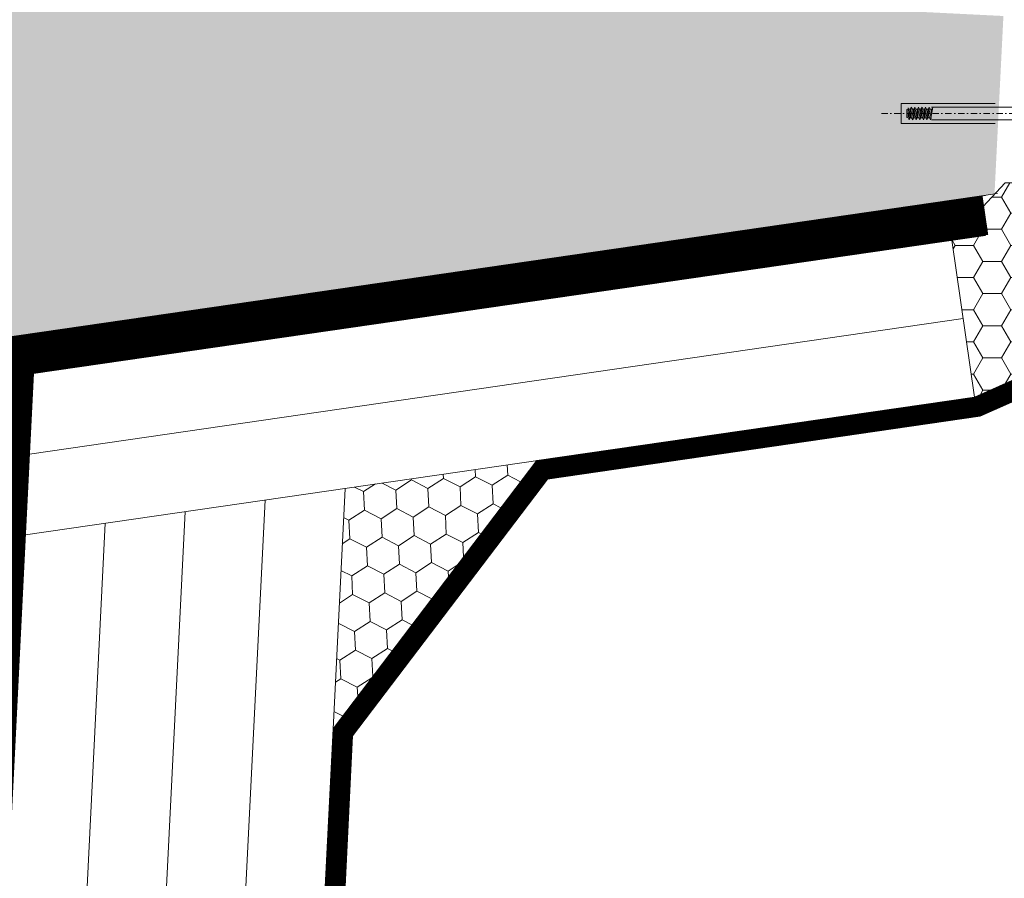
# Model space of a CAD drawing. Header units: millimetres. Extents: x -916886 to 3713765, y -2985421 to 1675785.
# Tile 55 of 656: x -43082 to -42585, y 69231 to 69665. Entities that reach past the tile are written whole.
import ezdxf

# ---------------------------------------------------------------- set-up
doc = ezdxf.new("R2010")
doc.units = ezdxf.units.MM
doc.linetypes.add('CARKOVANA', pattern=[5, 3, -2])
doc.linetypes.add('DASHDOT', pattern=[25.4, 12.7, -6.35, 0, -6.35])
for name, color, linetype, lineweight in [('A99_N_kce-pohl', 1, 'Continuous', 9), ('A99_N_kce-rez-ten', 1, 'Continuous', 9), ('A99_N_sraf', 252, 'Continuous', 0), ('A99_S_kce-rez-ten', 7, 'Continuous', 9), ('A99_S_sraf', 252, 'Continuous', 9)]:
    doc.layers.add(name, color=color, linetype=linetype, lineweight=lineweight)
doc.linetypes.add('IZOLACE', pattern='A,0.00254,-2.54,[134,ltypeshp.shx,S=2.54,R=0,X=-2.54,Y=0],-5.08,[134,ltypeshp.shx,S=2.54,R=180,X=2.54,Y=0],-2.54', length=10.16254)

msp = doc.modelspace()

# ---------------------------------------------------------------- hatches: boundary and pattern name
at = {"layer": 'A99_N_sraf', "lineweight": 0, "transparency": 33554562}
h = msp.add_hatch(dxfattribs=at)
h.set_pattern_fill('HONEY', scale=75, angle=180)
h.set_pattern_definition([(180, (162135, 127350), (-14.0625, -8.11898812), [9.375, -18.75]), (300, (162135, 127350), (14.06249997, -8.11898818), [9.375, -18.75]), (240, (162135, 127350), (-3e-08, -16.2379763), [-18.75, 9.375])])
h.paths.add_polyline_path([(-42445, 69582.5), (-42444.99, 69543.59), (-42600.46, 69474.35), (-42611.94, 69553.5), (-42585, 69582.5)])
h = msp.add_hatch(dxfattribs=at)
h.set_pattern_fill('HONEY', scale=75, angle=180)
h.set_pattern_definition([(92.86, (-42926.98, 94197.153), (-8.8105335, 13.6398817), [9.375, -18.75]), (212.86, (-42926.98, 94197.153), (-7.4072173, -14.4500867), [9.375, -18.75]), (152.86, (-42926.98, 94197.153), (-16.2177508, -0.810205), [-18.75, 9.375])])
h.paths.add_polyline_path([(-42924.28, 69306.87), (-42918.22, 69428.24), (-42821.48, 69442.28)])
at = {"layer": 'A99_S_sraf', "lineweight": 0, "transparency": 33554687}
h = msp.add_hatch(dxfattribs=at)
h.set_pattern_fill('ZELEZOBETON', scale=10, angle=180)
h.set_pattern_definition([(315, (-46720, 146260), (35.35534, 35.35534), []), (315, (-46720, 146245.86), (35.35534, 35.35534), []), (315, (-46720, 146217.574), (49.497475, 21.213203), [20, -10, 0, -10])])
h.paths.add_polyline_path([(-43444.58, 63702.13), (-43505.53, 63705.18), (-43643.05, 63712.05), (-43694.27, 63714.61), (-43692.27, 63754.56), (-43462.06, 63753.07), (-43407.18, 64851.7), (-43636.39, 64873.16), (-43632.4, 64953.06), (-43402.19, 64951.57), (-43347.3, 66050.2), (-43576.42, 66071.66), (-43572.42, 66151.57), (-43342.31, 66150.08), (-43287.43, 67248.71), (-43516.49, 67270.16), (-43512.5, 67350.07), (-43282.44, 67348.58), (-43227.55, 68447.21), (-43456.77, 68468.68), (-43452.57, 68548.58), (-43222.56, 68547.09), (-43167.68, 69645.72), (-43396.64, 69667.16), (-43394.64, 69707.12), (-42585.9, 69666.72), (-42590.4, 69576.83), (-43155.19, 69494.91)])

# ---------------------------------------------------------------- linework, layer by layer
at = {"layer": 'A99_N_kce-pohl', "color": 7, "linetype": 'Continuous', "lineweight": 0}
msp.add_lwpolyline([(-42600.46, 69474.35), (-42444.99, 69543.59), (-42445, 69582.5), (-42585, 69582.5), (-42611.94, 69553.5)], close=True, dxfattribs=at)
at = {"layer": 'A99_N_kce-pohl', "color": 7, "lineweight": 0}
for points in [[(-43079.59, 69404.83), (-42600.46, 69474.35)], [(-42926.98, 69252.85), (-42918.22, 69428.24)]]:
    msp.add_lwpolyline(points, dxfattribs=at)
at = {"layer": 'A99_N_kce-rez-ten', "color": 7, "lineweight": 0}
for p, q in [((-42634.72, 69619.56), (-42634.02, 69619.75)), ((-42634.72, 69615.44), (-42634.72, 69619.56)), ((-42633.67, 69619.75), (-42634.02, 69620.36)), ((-42634.02, 69615.25), (-42634.02, 69620.36)), ((-42634.02, 69615.25), (-42632.91, 69619.75)), ((-42634.02, 69618.33), (-42633.67, 69619.75)), ((-42633.67, 69619.75), (-42632.91, 69619.75)), ((-42633.5, 69614.35), (-42632.39, 69620.65)), ((-42632.98, 69615.25), (-42631.87, 69619.75)), ((-42632.91, 69619.75), (-42632.39, 69620.65)), ((-42631.87, 69619.75), (-42632.39, 69620.65)), ((-42632.22, 69615.25), (-42631.11, 69619.75)), ((-42631.87, 69619.75), (-42631.11, 69619.75)), ((-42631.7, 69614.35), (-42630.59, 69620.65)), ((-42631.18, 69615.25), (-42630.07, 69619.75)), ((-42631.11, 69619.75), (-42630.59, 69620.65)), ((-42630.07, 69619.75), (-42630.59, 69620.65)), ((-42630.42, 69615.25), (-42629.31, 69619.75)), ((-42630.07, 69619.75), (-42629.31, 69619.75)), ((-42629.9, 69614.35), (-42628.79, 69620.65)), ((-42629.38, 69615.25), (-42628.27, 69619.75)), ((-42629.31, 69619.75), (-42628.79, 69620.65)), ((-42628.27, 69619.75), (-42628.79, 69620.65)), ((-42628.62, 69615.25), (-42627.51, 69619.75)), ((-42628.27, 69619.75), (-42627.51, 69619.75)), ((-42628.1, 69614.35), (-42626.99, 69620.65)), ((-42627.58, 69615.25), (-42626.47, 69619.75)), ((-42627.51, 69619.75), (-42626.99, 69620.65)), ((-42626.47, 69619.75), (-42626.99, 69620.65)), ((-42626.82, 69615.25), (-42625.71, 69619.75)), ((-42626.47, 69619.75), (-42625.71, 69619.75)), ((-42626.3, 69614.35), (-42625.19, 69620.65)), ((-42625.78, 69615.25), (-42624.67, 69619.75)), ((-42625.71, 69619.75), (-42625.19, 69620.65)), ((-42624.67, 69619.75), (-42625.19, 69620.65)), ((-42625.02, 69615.25), (-42623.91, 69619.75)), ((-42624.67, 69619.75), (-42623.91, 69619.75)), ((-42624.5, 69614.35), (-42623.39, 69620.65)), ((-42623.98, 69615.25), (-42622.87, 69619.75)), ((-42623.91, 69619.75), (-42623.39, 69620.65)), ((-42622.87, 69619.75), (-42623.39, 69620.65)), ((-42623.22, 69615.25), (-42622.11, 69619.75)), ((-42622.87, 69619.75), (-42622.11, 69619.75)), ((-42622.7, 69614.35), (-42621.59, 69620.65)), ((-42622.28, 69620.65), (-42575, 69620.65)), ((-42634.02, 69615.25), (-42634.72, 69615.44)), ((-42633.5, 69614.35), (-42634.02, 69615.25)), ((-42633.5, 69614.35), (-42632.98, 69615.25)), ((-42632.98, 69615.25), (-42632.19, 69615.25)), ((-42631.7, 69614.35), (-42632.22, 69615.25)), ((-42631.7, 69614.35), (-42631.18, 69615.25)), ((-42631.18, 69615.25), (-42630.39, 69615.25)), ((-42629.9, 69614.35), (-42630.42, 69615.25)), ((-42629.9, 69614.35), (-42629.38, 69615.25)), ((-42629.38, 69615.25), (-42628.59, 69615.25)), ((-42628.1, 69614.35), (-42628.62, 69615.25)), ((-42628.1, 69614.35), (-42627.58, 69615.25)), ((-42627.58, 69615.25), (-42626.79, 69615.25)), ((-42626.3, 69614.35), (-42626.82, 69615.25)), ((-42626.3, 69614.35), (-42625.78, 69615.25)), ((-42625.78, 69615.25), (-42624.99, 69615.25)), ((-42624.5, 69614.35), (-42625.02, 69615.25)), ((-42624.5, 69614.35), (-42623.98, 69615.25)), ((-42623.98, 69615.25), (-42623.19, 69615.25)), ((-42622.7, 69614.35), (-42623.22, 69615.25)), ((-42622.7, 69614.35), (-42622.18, 69615.25)), ((-42622.28, 69614.35), (-42575, 69614.35))]:
    msp.add_line(p, q, dxfattribs=at)
at = {"layer": 'A99_N_kce-rez-ten', "color": 7, "linetype": 'CARKOVANA', "lineweight": 0, "ltscale": 15, "const_width": 5}
for points in [[(-43562.5, 63400), (-43562.5, 63540.26, -0.400665), (-43545.81, 63557.74), (-43228.62, 63572.49, 0.386254), (-43207.19, 63593.84), (-42921.82, 69305.98), (-42820.11, 69439.95), (-42599.75, 69471.93), (-42422.5, 69550.88), (-42422.5, 69657.5)], [(-43557.5, 63400), (-43557.5, 63540.26, -0.400665), (-43545.58, 63552.74), (-43228.38, 63567.5, 0.386254), (-43202.19, 63593.6), (-42916.91, 69304.19), (-42817.36, 69435.3), (-42598.35, 69467.08), (-42417.5, 69547.63), (-42417.5, 69657.5)]]:
    msp.add_lwpolyline(points, format="xyb", dxfattribs=at)
at = {"layer": 'A99_N_kce-rez-ten', "color": 7, "linetype": 'Continuous', "lineweight": 0, "ltscale": 0.5}
for points in [[(-43565, 63400), (-43565, 63540.26, -0.400665), (-43545.93, 63560.24), (-43228.73, 63574.99, 0.386254), (-43209.69, 63593.97), (-42924.28, 69306.87), (-42821.48, 69442.28), (-42600.46, 69474.35), (-42425, 69552.5), (-42425, 69657.5)], [(-43560, 63400), (-43560, 63540.26, -0.400665), (-43545.7, 63555.24), (-43228.5, 63569.99, 0.386254), (-43204.69, 63593.72), (-42919.36, 69305.08), (-42818.73, 69437.63), (-42599.05, 69469.5), (-42420, 69549.25), (-42420, 69657.5)], [(-43555, 63400), (-43555, 63540.26, -0.400665), (-43545.46, 63550.25), (-43228.27, 63565, 0.386254), (-43199.7, 63593.47), (-42914.45, 69303.29), (-42815.99, 69432.97), (-42597.65, 69464.65), (-42415, 69546.01), (-42415, 69657.5)]]:
    msp.add_lwpolyline(points, format="xyb", dxfattribs=at)
at = {"layer": 'A99_N_kce-rez-ten', "color": 7, "lineweight": 0}
for points in [[(-42590, 69622.5), (-42637.5, 69622.5), (-42637.5, 69617.5)], [(-42590, 69612.5), (-42637.5, 69612.5), (-42637.5, 69617.5)], [(-43290.88, 63572.1), (-42998.9, 69416.54)]]:
    msp.add_lwpolyline(points, dxfattribs=at)
at = {"layer": 'A99_N_kce-rez-ten', "color": 7, "linetype": 'DASHDOT', "lineweight": 0, "ltscale": 0.25}
msp.add_lwpolyline([(-42647.5, 69617.5), (-42562.5, 69617.5)], dxfattribs=at)
at = {"layer": 'A99_N_sraf', "color": 7, "linetype": 'IZOLACE', "lineweight": 0, "ltscale": 4}
msp.add_lwpolyline([(-43077.55, 69445.54), (-42606.2, 69513.94)], dxfattribs=at)
at = {"layer": 'A99_N_sraf', "color": 7, "linetype": 'IZOLACE', "ltscale": 3.8}
for points in [[(-43251.42, 63573.93), (-42958.56, 69422.39)], [(-43331.02, 63570.23), (-43039.24, 69410.68)]]:
    msp.add_lwpolyline(points, dxfattribs=at)
at = {"layer": 'A99_S_kce-rez-ten', "color": 7, "lineweight": 0}
for points in [[(-43444.58, 63702.13), (-43155.19, 69494.91), (-42588.93, 69577.04)], [(-43388.65, 63619.24), (-43094.67, 69503.68), (-42595, 69576.17)], [(-43368.67, 63618.24), (-43075.52, 69486.24), (-42595, 69555.96)]]:
    msp.add_lwpolyline(points, dxfattribs=at)
at = {"layer": 'A99_S_kce-rez-ten', "color": 7, "linetype": 'CARKOVANA', "lineweight": 0, "ltscale": 15, "const_width": 20}
msp.add_lwpolyline([(-43378.66, 63618.74), (-43085.13, 69494.97), (-42595, 69566.15)], dxfattribs=at)

doc.saveas('drawing.dxf')
